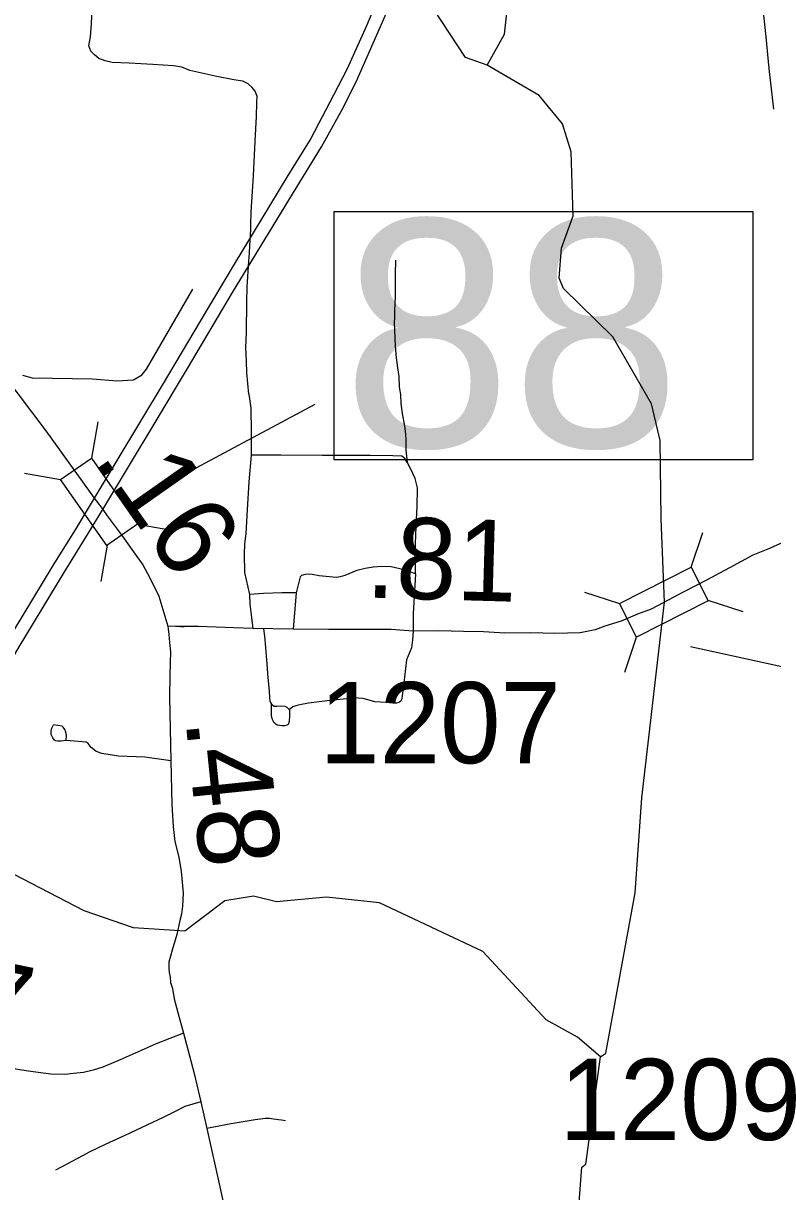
# Model space of a CAD drawing. Extents: x 2290615 to 2522933, y 819489 to 1012715.
# Drawn here: x 2372633 to 2377244, y 904288 to 911481 of the extents above; entities that cross this region are included whole.
import ezdxf

# ---------------------------------------------------------------- set-up
doc = ezdxf.new("R2010")
doc.units = 0
for name, color, linetype in [('Exist Hydrographic Creek Single Shore', 7, 'Continuous'), ('Exist Hydrographic Misc Water Feature', 7, 'Continuous'), ('Exist Road Non-System Type 51', 7, 'Continuous'), ('Exist Road Primary Interstate Divided Center Attributed', 7, 'Continuous'), ('Exist Road Secondary Mileage Hundredths English Label', 7, 'Continuous'), ('Exist Road Secondary Structure Standard Bridge CELL', 7, 'Continuous'), ('Exist Road Secondary Structure Standard Bridge Number Label', 7, 'Continuous'), ('Exist Road Secondary Type 51 Attributed', 7, 'Continuous'), ('Exist Road Secondary Type 51 Number Label', 7, 'Continuous')]:
    doc.layers.add(name, color=color, linetype=linetype)

msp = doc.modelspace()

# ---------------------------------------------------------------- linework, layer by layer
at = {"layer": 'Exist Hydrographic Creek Single Shore'}
for points in [[(2375487.4, 911223.9), (2375593.4, 911415.3), (2375623.3, 911675.8), (2375579.4, 911851.3), (2375340.4, 912255.1), (2375313.7, 912373.5)], [(2375487.4, 911223.9), (2375354.3, 911270.9), (2375113.5, 911639.4), (2375067.9, 911665.5), (2374891.9, 911712.4), (2374809.8, 911734.6), (2374712.1, 911755.5), (2374486.6, 911732), (2374364.3, 911775.3), (2374185.5, 912023.9), (2373867.5, 912142.2), (2373707.3, 912283.4), (2373681.5, 912341.3)], [(2376185.4, 905117.3), (2376218.4, 905141.6), (2376397.4, 906127.2), (2376439.4, 906713.2), (2376578, 907916.9), (2376558.4, 908431.6), (2376551.4, 908913.9), (2376498.3, 909138.2), (2376260.4, 909551.9), (2375956.3, 909848), (2375930.3, 909912.6), (2375944.4, 910097), (2376016.4, 910296.9), (2376003.3, 910690.2), (2375951.4, 910862.1), (2375807.5, 911036.8), (2375487.4, 911223.9)], [(2378254.3, 901821.1), (2378086.4, 901886.4), (2377834.4, 902073), (2377488.5, 902403.5), (2377435.4, 902591.8), (2377342.5, 902709.4), (2377233.4, 902783.7), (2377099.3, 902814.3), (2376803.4, 903166.5), (2376533.3, 903372.1), (2376414.4, 903587.2), (2376355.4, 903653.7), (2376078.3, 903809.7), (2376034.5, 903981.8), (2376069.3, 904439.6), (2376094.3, 904457.1), (2376185.4, 905117.3)]]:
    msp.add_lwpolyline(points, dxfattribs=at)
at = {"layer": 'Exist Hydrographic Misc Water Feature'}
msp.add_lwpolyline([(2376185.4, 905117.3), (2376042.5, 905239.4), (2375849.5, 905346.5), (2375460.3, 905767), (2374823.4, 906066), (2374497.4, 906101.8), (2374190.4, 906072.8), (2374048.3, 906106.4), (2373873.4, 906079.5), (2373626.3, 905892.1), (2373309.5, 905911.9), (2373007.5, 906017.7), (2372412.4, 906324.9)], dxfattribs=at)
at = {"layer": 'Exist Road Non-System Type 51'}
for p, q in [((2374020.8, 910017.4), (2374023.9, 910066.1)), ((2374023.9, 910066.1), (2374026.5, 910114.1)), ((2374012.8, 909889), (2374020.8, 910017.4)), ((2374312, 907974.5), (2374292.1, 907752))]:
    msp.add_line(p, q, dxfattribs=at)
for points in [[(2374033.3, 910240.5), (2374034.9, 910318.4), (2374048, 910542.4), (2374059.2, 910756.6), (2374067.2, 910908.6), (2374070.1, 910994.6), (2374071.6, 911030.7), (2374059, 911064.6), (2374040.7, 911086.2), (2374016.5, 911109.8), (2373982.3, 911125.5), (2373928.2, 911132.6), (2373824.1, 911153.4), (2373711.6, 911177.8), (2373657.4, 911191.2), (2373607.3, 911212.5), (2373557.2, 911219.7), (2373429, 911228), (2373283, 911236.1), (2373178.9, 911240.8), (2373136.9, 911250.3), (2373096.7, 911265.7), (2373070.4, 911287.4), (2373048.1, 911309.1), (2373035.7, 911342.8), (2373044.8, 911399), (2373051.9, 911478.9), (2373056.6, 911575)], [(2374026.5, 910114.1), (2374031.6, 910209.5), (2374033.3, 910240.5)], [(2374922.5, 910023.9), (2374921.2, 909935.3), (2374920, 909800.5), (2374917.5, 909713.1), (2374916.2, 909664.4), (2374913.8, 909644.2), (2374920.9, 909493.7), (2374926.5, 909422.6), (2374935.9, 909360.8), (2374943.4, 909306.5), (2374945.2, 909242.8), (2374952.7, 909194.1), (2374956.5, 909141.7), (2374963.9, 909079.9), (2374978, 909000.3), (2374983.6, 908953.5), (2374987.3, 908912.3), (2374987.3, 908854.3), (2374994, 908780.4)], [(2373673.2, 909843.7), (2373387.3, 909351.7), (2373355.8, 909310.5), (2373309.7, 909283.8), (2373208, 909279), (2373058, 909290.6), (2372689.3, 909297.4), (2372628.2, 909312.4)], [(2374020.5, 909197.6), (2374008.1, 909330.2), (2374005.1, 909404.1), (2374002, 909484), (2374006.8, 909578), (2374008.2, 909768.2), (2374010.8, 909856.1), (2374012.8, 909889)], [(2374020.5, 909197.6), (2374033, 909112.7), (2374035.4, 908966.6), (2374034.8, 908822.5)], [(2374034.8, 908822.5), (2374020.5, 908658.3), (2374010.5, 908486.1), (2374001.8, 908340), (2373993, 908276.4), (2373990.5, 908212.7), (2373994.5, 908100.3), (2374024.2, 907964.7)], [(2374994, 908780.4), (2374980.6, 908802), (2374962.3, 908815.8), (2374906.7, 908818.3), (2374766.5, 908820.4), (2374474.6, 908820.6), (2374216.8, 908823), (2374034.8, 908822.5)], [(2375045.1, 908091), (2375044.6, 908222.2), (2375050.2, 908386.3), (2375056.7, 908506.8), (2375057.8, 908621.9), (2375043.4, 908678.4), (2375016.7, 908736.4), (2374994, 908780.4)], [(2375045.1, 908091), (2374976.5, 908116.5), (2374896.8, 908135.3), (2374838.2, 908136.4), (2374785, 908133.1), (2374735.2, 908124.3), (2374685.4, 908112.1), (2374610.5, 908082.6), (2374582.6, 908074), (2374558.6, 908069.8), (2374536.7, 908071.5), (2374452.5, 908080.3), (2374410.3, 908087.8), (2374384.5, 908089.5), (2374366.4, 908087.2), (2374344.6, 908080.9), (2374336.8, 908072.8), (2374334.7, 908064.9), (2374312, 907974.5)], [(2375045.1, 908091), (2375031.8, 907847.4), (2375031.8, 907740), (2375028.5, 907685.8), (2375020.7, 907637.1), (2374990.9, 907561.8), (2374977.6, 907455.5), (2374961.5, 907325.4), (2374954.9, 907307.7), (2374942.7, 907298.8), (2374928.3, 907296.6), (2374907.3, 907295.5), (2374864.8, 907300), (2374796.7, 907303.2), (2374760.5, 907314.7), (2374722.6, 907324.2), (2374668.4, 907329.3), (2374620.5, 907322.8), (2374518.8, 907311.4), (2374387, 907295.6), (2374333.2, 907285), (2374309.2, 907278.6), (2374291.7, 907272.6), (2374280.8, 907265.5), (2374269.9, 907255.8)], [(2374312, 907974.5), (2374223.9, 907975.3), (2374110, 907971.8), (2374024.2, 907964.7)], [(2374024.2, 907964.7), (2374026.9, 907904.8), (2374033.8, 907838.8), (2374044.9, 907755)], [(2374110.2, 907754.3), (2374116.5, 907707.8), (2374122.7, 907638.6), (2374130.3, 907536.7), (2374137.8, 907451.2), (2374145.4, 907370.7), (2374147.9, 907329.2), (2374150.4, 907310.3), (2374154.2, 907300.3), (2374160.5, 907290.2)], [(2374269.9, 907255.8), (2374270.8, 907219.4), (2374269, 907182.1), (2374262, 907164.8), (2374254, 907160.8), (2374239.3, 907156), (2374223.8, 907156.4), (2374208.8, 907158.6), (2374195.5, 907160.4), (2374185.7, 907165.7), (2374177.7, 907173.7), (2374171.1, 907182.1), (2374166.2, 907195.4), (2374160.4, 907215), (2374158.7, 907231.4), (2374158.7, 907250), (2374159.1, 907274), (2374160.5, 907290.2)], [(2374160.5, 907290.2), (2374168, 907282.7), (2374176.8, 907277.6), (2374193.1, 907276.4), (2374215.8, 907278.9), (2374240.9, 907277.6), (2374253.5, 907270.1), (2374264, 907261.3), (2374269.9, 907255.8)], [(2372896.4, 907065.8), (2372864.4, 907061.5), (2372844.4, 907061.3), (2372830.5, 907063.1), (2372824.3, 907066.9), (2372814.1, 907082.9), (2372803.9, 907102.6), (2372803.6, 907118.6), (2372805.4, 907138.7), (2372817, 907162.8)], [(2372896.4, 907065.8), (2372897.9, 907097.9), (2372893.7, 907117.9), (2372887.4, 907133.7), (2372877.2, 907147.7), (2372871.2, 907153.6), (2372817, 907162.8)], [(2373540.9, 906940.1), (2373379.8, 906963.3), (2373217.5, 906970.1), (2373180.7, 906975), (2373114.3, 906986.6), (2373077.7, 906999.9), (2373049.5, 907023.1), (2373031.3, 907048), (2373019.6, 907054.7), (2372896.4, 907065.8)], [(2373724.3, 904841.7), (2373626.9, 904812.9), (2373562.7, 904779.7), (2373496.3, 904747.5), (2373392.3, 904696.6), (2373256.2, 904633.5), (2373135.6, 904579.3), (2373038.2, 904531.6), (2373000.6, 904511.7), (2372960.7, 904489.6), (2372903.7, 904459.1), (2372829.4, 904419.7)], [(2374246.6, 904723.2), (2374222.2, 904727.6), (2374203.4, 904730.9), (2374189.1, 904732), (2374171.5, 904734.8), (2374147, 904737.6), (2374121.5, 904737.6), (2374092.8, 904734.3), (2374058.5, 904730.9), (2374010.9, 904722.1), (2373899.1, 904704.4), (2373760.8, 904677.8)]]:
    msp.add_lwpolyline(points, dxfattribs=at)
at = {"layer": 'Exist Road Primary Interstate Divided Center Attributed'}
for points in [[(2376392.8, 918248.6), (2376343.8, 918036.7), (2376207.6, 917416.4), (2375971.8, 916348.8), (2375723.8, 915234.4), (2375526.6, 914343.7), (2375378.2, 913676.7), (2375278.6, 913221.1), (2375185.1, 912816.5), (2375078.2, 912381.4), (2374968.9, 912031), (2374853.7, 911727.1), (2374744.3, 911466.4), (2374625, 911200.9), (2374540.6, 911038.5), (2374401.6, 910772.5), (2374260.2, 910545.5), (2374094.4, 910269.6), (2373936.7, 910008.8), (2373720.3, 909646.8), (2373492.8, 909263.8), (2373068.6, 908558.3)], [(2373121, 908488.5), (2373449.7, 909033.3), (2373643.5, 909356.9), (2373920.4, 909823.7), (2374066.4, 910067), (2374295.1, 910439.6), (2374467.9, 910720.1), (2374591.8, 910947.1), (2374680.9, 911120.6), (2374831.5, 911461.7), (2374931, 911693.4), (2375036.3, 911975.1), (2375138.7, 912288.3), (2375192.2, 912478.9), (2375238, 912670), (2375299, 912942.5), (2375410.8, 913440.8), (2375597.8, 914290.8), (2375809.2, 915234.4), (2376051.1, 916330.5), (2376284.8, 917369.6), (2376382.4, 917823.1), (2376445.4, 918093.6), (2376469.8, 918204.9)], [(2373068.6, 908558.3), (2372956.9, 908373.2), (2372808.5, 908133.4), (2372510.1, 907641), (2372387.9, 907433.7), (2372168.5, 907068.2), (2371835.7, 906532.7), (2371439.5, 905866.8), (2371101.9, 905311.5)], [(2371187.2, 905296.7), (2371512.8, 905828.4), (2371917.2, 906507.1), (2372268.6, 907076.3), (2372436.8, 907351.1), (2372606.7, 907643.3), (2372884.2, 908099.6), (2373031.4, 908339.4), (2373121, 908488.5)]]:
    msp.add_lwpolyline(points, dxfattribs=at)
at = {"layer": 'Exist Road Secondary Structure Standard Bridge CELL'}
for p, q in [((2373091.2, 909027.4), (2373051.6, 908804.5)), ((2372638.9, 908711.6), (2372861.7, 908672)), ((2373334.6, 908397.4), (2373557.4, 908357.8)), ((2376743.5, 908132.3), (2376813.9, 908347.5)), ((2373149, 908267.8), (2373109.3, 908045)), ((2376085.7, 907979.6), (2376300.8, 907909.2)), ((2376845.9, 907930.4), (2377061, 907860)), ((2376335.1, 907487.5), (2376405.6, 907702.6))]:
    msp.add_line(p, q, dxfattribs=at)
for points in [[(2373051.6, 908804.5), (2373335.4, 908398), (2373145.5, 908265.5), (2372861.7, 908672)], [(2376300.8, 907909.2), (2376743.1, 908133.3), (2376847.8, 907926.7), (2376405.6, 907702.6)]]:
    msp.add_lwpolyline(points, close=True, dxfattribs=at)
at = {"layer": 'Exist Road Secondary Structure Standard Bridge Number Label'}
msp.add_line((2373488.8, 908634), (2374428.1, 909137.2), dxfattribs=at)
msp.add_lwpolyline([(2374545.9, 910323.5), (2377122.4, 910323.5), (2377122.4, 908794.3), (2374545.9, 908794.3)], close=True, dxfattribs=at)
msp.add_lwpolyline([(2376739.4, 907644), (2379859.3, 906960.2), (2380585.8, 906404.6)], dxfattribs=at)
at = {"layer": 'Exist Road Secondary Type 51 Attributed'}
for points in [[(2377181.3, 911589.9), (2377201.9, 911398.3), (2377220.5, 911202.5), (2377249.7, 910953)], [(2370961.5, 911498.1), (2371035.7, 911340.2), (2371081.8, 911266.5), (2371136.7, 911184.1), (2371200.4, 911088), (2371244, 911029.4), (2371308.9, 910935.7), (2371474.1, 910732.1), (2371635.1, 910508.4), (2371778.6, 910311), (2372016, 909977.5), (2372127.8, 909833), (2372260.2, 909648.9), (2372404.8, 909450.7), (2372517.8, 909308), (2372770.9, 908972.8), (2373043.2, 908592.4), (2373068.6, 908558.3)], [(2373068.6, 908558.3), (2373096.6, 908521.9), (2373121, 908488.5)], [(2373121, 908488.5), (2373148.9, 908449.6), (2373167.2, 908424.6), (2373240.3, 908326.2), (2373309.5, 908227.7), (2373368, 908146.5), (2373396.4, 908093.8), (2373431.9, 908026.3), (2373465.6, 907954.8), (2373489.9, 907872.9), (2373522.6, 907770.5)], [(2377618, 908371.2), (2377543.8, 908356.8), (2377452, 908334.6), (2377352.4, 908303.6), (2377291.5, 908278.2), (2377224, 908248.3), (2377122.2, 908206.2), (2376978.3, 908128.7), (2376836.7, 908053.4), (2376698.4, 907981.4), (2376571.3, 907913.7)], [(2376571.3, 907913.7), (2376495.9, 907874), (2376411.8, 907844.1), (2376312.2, 907800.9), (2376210.4, 907768.8), (2376151.7, 907746.7), (2376058.7, 907729), (2375902.8, 907723.7), (2375754.9, 907727.9), (2375594.8, 907727.7), (2375464.8, 907734), (2375340.8, 907736.3), (2375188.8, 907740.3), (2375031.8, 907740), (2374896.9, 907748.3), (2374690.4, 907749.5), (2374512.3, 907749.5), (2374292.1, 907752), (2374044.9, 907755), (2373927.6, 907760.2), (2373710, 907766.8), (2373599.3, 907766.8), (2373621.4, 907766.8), (2373599.3, 907766.8), (2373569.8, 907768.3), (2373522.6, 907770.5)], [(2373522.6, 907770.5), (2373523.7, 907753.9), (2373528.5, 907718.8), (2373532.2, 907668.6), (2373537.5, 907612.7), (2373535.3, 907546.3), (2373534.2, 907465.5), (2373532.7, 907336.2), (2373540.9, 906940.1), (2373547.2, 906670.8), (2373555, 906535.7), (2373564.4, 906444.8), (2373589.8, 906346.9), (2373604.2, 906259.4), (2373608.6, 906215.2), (2373616.4, 906126.6), (2373611.7, 906045.6), (2373606.3, 905997.5), (2373594.9, 905957.4), (2373578, 905871.3), (2373547.4, 905774.8), (2373528.2, 905700.6), (2373527.3, 905663.2), (2373530.6, 905636.9), (2373535, 905609), (2373538.4, 905576.8), (2373549.4, 905538.1), (2373560.5, 905476.1), (2373582.6, 905391.9), (2373618, 905263.5)], [(2373618, 905263.5), (2373448.9, 905197.7), (2373228.3, 905098.8), (2373121, 905055.4), (2373062, 905036), (2373003.3, 905022.7), (2372940.2, 905014.9), (2372887.1, 905009.4), (2372800.8, 905010.5), (2372661.4, 905029.3), (2372495, 905056.9), (2372262.5, 905096.3), (2371997.9, 905150.4), (2371930.9, 905162.6), (2371629.2, 905217.5), (2371534.8, 905234.3), (2371231.7, 905288.7), (2371187.2, 905296.7)], [(2373618, 905263.5), (2373644.6, 905162.8), (2373683.3, 905016.6), (2373724.3, 904841.7), (2373760.8, 904677.8), (2373783, 904584.2), (2373825, 904391), (2373868.1, 904197.5)]]:
    msp.add_lwpolyline(points, dxfattribs=at)

# ---------------------------------------------------------------- texts
at = {"layer": 'Exist Road Secondary Mileage Hundredths English Label'}
for s, rotation, p in [('.16', 305.07835, (2373054.4, 908792.9)), ('.81', 358.37228, (2374735.4, 907946.4)), ('.48', 275.8988, (2373629.9, 907191.8)), ('.47', 348.44971, (2371716.8, 905355))]:
    msp.add_text(s, height=500, rotation=rotation, dxfattribs=at).set_placement(p)
at = {"layer": 'Exist Road Secondary Structure Standard Bridge Number Label'}
msp.add_text('88', height=1400, dxfattribs=at).set_placement((2374596, 908873.4))
at = {"layer": 'Exist Road Secondary Type 51 Number Label'}
for s, p in [('1207', (2374453.8, 906925.8)), ('1209', (2375931.6, 904606.1))]:
    msp.add_text(s, height=500, rotation=360, dxfattribs=at).set_placement(p)

doc.saveas('drawing.dxf')
